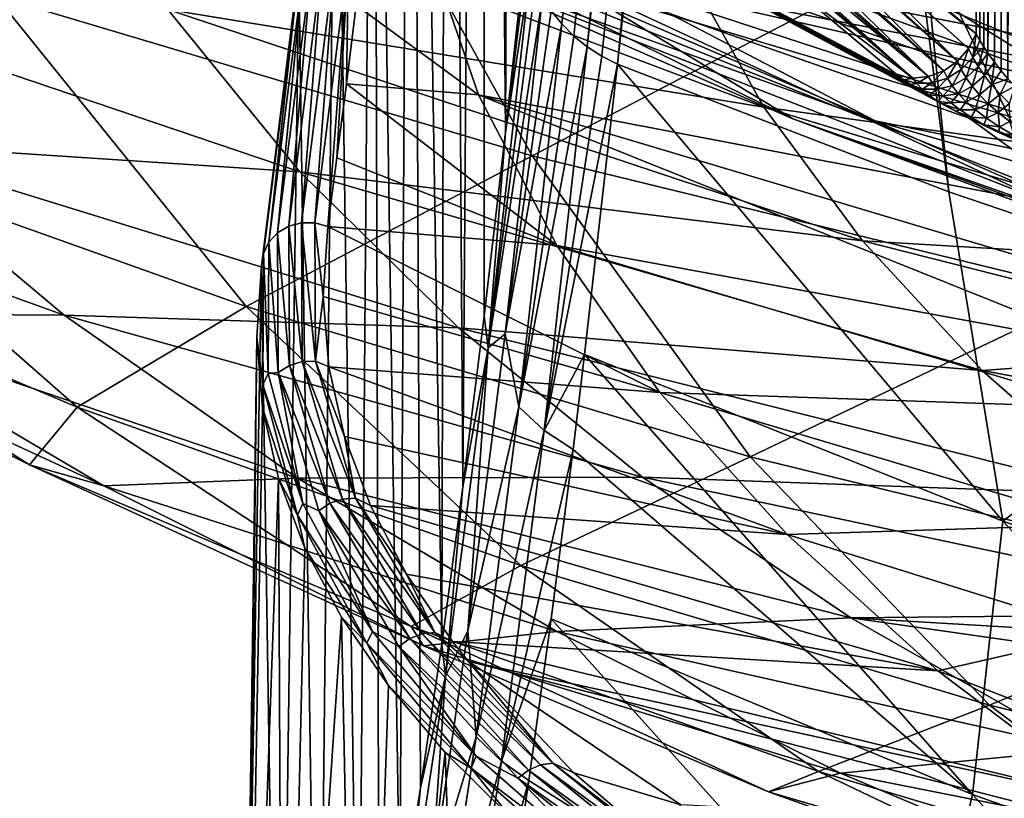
# Model space of a CAD drawing. Header units: metres. Extents: x -109 to 109, y -78 to 121.
# Tile 368 of 656: x -12.97 to -9.87, y -72.28 to -69.82. Entities that reach past the tile are written whole.
import ezdxf

# ---------------------------------------------------------------- set-up
doc = ezdxf.new("R2010")
doc.units = ezdxf.units.M
doc.layers.add('solid_508554_SW0001', color=7, linetype='CONTINUOUS')

msp = doc.modelspace()

# ---------------------------------------------------------------- linework, layer by layer
at = {"layer": 'solid_508554_SW0001'}
for points in [[(-11.399156, -60.387192, 49.268921), (-11.508673, -62.30616, 47.809898), (-11.439861, -70.172638, 53.958179)], [(-11.399156, -60.387192, 49.268921), (-11.439861, -70.172638, 53.958179), (-11.372429, -69.550896, 55.179344)], [(-11.508673, -62.30616, 47.809898), (-11.621746, -64.091843, 46.190693), (-11.574293, -71.293098, 51.455009)], [(-11.508673, -62.30616, 47.809898), (-11.574293, -71.293098, 51.455009), (-11.50718, -70.75367, 52.716183)], [(-11.508673, -62.30616, 47.809898), (-11.50718, -70.75367, 52.716183), (-11.439861, -70.172638, 53.958179)], [(-10.615357, -63.343048, 67.343857), (-11.295176, -69.789452, 55.301556), (-11.262315, -69.830894, 55.321709)], [(-10.55298, -63.411282, 67.377266), (-10.615357, -63.343048, 67.343857), (-11.262315, -69.830894, 55.321709)], [(-10.55298, -63.411282, 67.377266), (-11.262315, -69.830894, 55.321709), (-11.224466, -69.868912, 55.33976)], [(-10.55298, -63.411282, 67.377266), (-11.224466, -69.868912, 55.33976), (-11.182114, -69.903015, 55.355484)], [(-10.476974, -63.467796, 67.403572), (-10.55298, -63.411282, 67.377266), (-11.182114, -69.903015, 55.355484)], [(-10.476974, -63.467796, 67.403572), (-11.182114, -69.903015, 55.355484), (-11.135848, -69.932724, 55.368664)], [(-10.476974, -63.467796, 67.403572), (-11.135848, -69.932724, 55.368664), (-11.086201, -69.957512, 55.379543)], [(-10.476974, -63.467796, 67.403572), (-11.086201, -69.957512, 55.379543), (-10.630325, -65.749603, 63.265152)], [(-11.621746, -64.091843, 46.190693), (-11.737536, -65.730965, 44.423332), (-11.641107, -71.790047, 50.176361)], [(-11.621746, -64.091843, 46.190693), (-11.641107, -71.790047, 50.176361), (-11.574293, -71.293098, 51.455009)], [(-10.630325, -65.749603, 63.265152), (-10.039989, -70.360802, 55.611626), (-10.565891, -65.149826, 64.380577)], [(-10.565891, -65.149826, 64.380577), (-10.039989, -70.360802, 55.611626), (-8.974111, -70.72364, 55.820873)], [(-10.565891, -65.149826, 64.380577), (-8.974111, -70.72364, 55.820873), (-8.720049, -65.735748, 64.77636)], [(-9.853532, -70.003944, 22.23855), (-9.811075, -65.39006, 19.431564), (-9.873183, -65.414314, 19.390541)], [(-9.917167, -69.923126, 22.126379), (-9.873183, -65.414314, 19.390541), (-9.920848, -65.446037, 19.337154)], [(-9.917167, -69.923126, 22.126379), (-9.896482, -69.951874, 22.168486), (-9.873183, -65.414314, 19.390541)], [(-9.896482, -69.951874, 22.168486), (-9.875144, -69.978821, 22.205772), (-9.873183, -65.414314, 19.390541)], [(-9.875144, -69.978821, 22.205772), (-9.853532, -70.003944, 22.23855), (-9.873183, -65.414314, 19.390541)], [(-9.94252, -69.883102, 22.063568), (-9.920848, -65.446037, 19.337154), (-9.937366, -67.65419, 20.683214)], [(-9.94252, -69.883102, 22.063568), (-9.930227, -69.903358, 22.095932), (-9.920848, -65.446037, 19.337154)], [(-9.930227, -69.903358, 22.095932), (-9.917167, -69.923126, 22.126379), (-9.920848, -65.446037, 19.337154)], [(-11.737536, -65.730965, 44.423332), (-11.855172, -67.211189, 42.521111), (-11.773478, -72.653816, 47.57346)], [(-11.737536, -65.730965, 44.423332), (-11.773478, -72.653816, 47.57346), (-11.707531, -72.243813, 48.881943)], [(-11.737536, -65.730965, 44.423332), (-11.707531, -72.243813, 48.881943), (-11.641107, -71.790047, 50.176361)], [(-10.630325, -65.749603, 63.265152), (-11.086201, -69.957512, 55.379543), (-10.039989, -70.360802, 55.611626)], [(-11.855172, -67.211189, 42.521111), (-11.973774, -68.521469, 40.498257), (-11.903597, -73.340485, 44.921181)], [(-11.855172, -67.211189, 42.521111), (-11.903597, -73.340485, 44.921181), (-11.838861, -73.019524, 46.252628)], [(-11.855172, -67.211189, 42.521111), (-11.838861, -73.019524, 46.252628), (-11.773478, -72.653816, 47.57346)], [(-10.285734, -69.584213, 21.178131), (-9.953881, -69.862343, 22.029276), (-9.937366, -67.65419, 20.683214)], [(-9.937366, -67.65419, 20.683214), (-9.953881, -69.862343, 22.029276), (-9.94252, -69.883102, 22.063568)], [(-11.973774, -68.521469, 40.498257), (-12.092463, -69.652107, 38.369766), (-12.030787, -73.846863, 42.233547)], [(-11.973774, -68.521469, 40.498257), (-12.030787, -73.846863, 42.233547), (-11.903597, -73.340485, 44.921181)], [(-8.167993, -69.97139, 12.924731), (-10.104867, -69.593506, 13.579248), (-8.537952, -68.746323, 10.973067)], [(-9.97597, -70.128548, 22.411121), (-12.19121, -68.935501, 21.163647), (-11.302234, -69.664116, 23.215427)], [(-10.019176, -70.106133, 22.371181), (-12.19121, -68.935501, 21.163647), (-9.97597, -70.128548, 22.411121)], [(-10.201253, -69.993057, 22.086929), (-10.53553, -69.712898, 21.229565), (-12.19121, -68.935501, 21.163647)], [(-10.182254, -70.007271, 22.131485), (-10.201253, -69.993057, 22.086929), (-12.19121, -68.935501, 21.163647)], [(-10.161375, -70.021881, 22.174238), (-10.182254, -70.007271, 22.131485), (-12.19121, -68.935501, 21.163647)], [(-10.138521, -70.036942, 22.215328), (-10.161375, -70.021881, 22.174238), (-12.19121, -68.935501, 21.163647)], [(-10.101346, -70.059944, 22.272871), (-10.138521, -70.036942, 22.215328), (-12.19121, -68.935501, 21.163647)], [(-10.075316, -70.075165, 22.307711), (-10.101346, -70.059944, 22.272871), (-12.19121, -68.935501, 21.163647)], [(-10.061368, -70.083084, 22.324905), (-10.075316, -70.075165, 22.307711), (-12.19121, -68.935501, 21.163647)], [(-10.019176, -70.106133, 22.371181), (-10.061368, -70.083084, 22.324905), (-12.19121, -68.935501, 21.163647)], [(-9.55188, -69.98394, 39.354618), (-11.691251, -69.570343, 38.407619), (-11.77635, -69.080589, 39.256924)], [(-9.551786, -69.748177, 39.78582), (-9.55188, -69.98394, 39.354618), (-11.77635, -69.080589, 39.256924)], [(-11.355492, -70.24704, 16.32794), (-13.049479, -69.742348, 17.202105), (-11.972716, -69.136932, 14.370047)], [(-10.272897, -70.136253, 28.11647), (-11.601282, -69.659859, 26.240993), (-12.586027, -69.146126, 27.130804)], [(-11.144884, -69.681343, 28.904394), (-10.272897, -70.136253, 28.11647), (-12.586027, -69.146126, 27.130804)], [(-12.542516, -69.143684, 24.116848), (-11.601282, -69.659859, 26.240993), (-10.532949, -70.129982, 25.426714)], [(-11.302234, -69.664116, 23.215427), (-12.542516, -69.143684, 24.116848), (-10.532949, -70.129982, 25.426714)], [(-11.355492, -70.24704, 16.32794), (-11.972716, -69.136932, 14.370047), (-10.104867, -69.593506, 13.579248)], [(-9.641771, -70.023857, 30.674501), (-11.144884, -69.681343, 28.904394), (-11.936573, -69.191101, 29.753521)], [(-10.321363, -69.601181, 31.406597), (-9.641771, -70.023857, 30.674501), (-11.936573, -69.191101, 29.753521)], [(-12.836183, -69.257286, 36.018375), (-10.624238, -70.093132, 36.506657), (-10.866299, -69.659187, 37.258274)], [(-12.836183, -69.257286, 36.018375), (-12.505857, -69.785263, 35.103893), (-10.624238, -70.093132, 36.506657)], [(-10.634168, -69.324966, 20.32461), (-10.667327, -69.359589, 20.323633), (-10.013325, -69.948433, 22.026297)], [(-10.631191, -69.321022, 20.325018), (-10.634168, -69.324966, 20.32461), (-9.978351, -69.908745, 22.024672)], [(-10.634168, -69.324966, 20.32461), (-10.013325, -69.948433, 22.026297), (-9.978351, -69.908745, 22.024672)], [(-10.631191, -69.321022, 20.325018), (-9.953881, -69.862343, 22.029276), (-10.285734, -69.584213, 21.178131)], [(-10.631191, -69.321022, 20.325018), (-9.978351, -69.908745, 22.024672), (-9.953881, -69.862343, 22.029276)], [(-10.675356, -69.366058, 20.324135), (-10.711234, -69.388588, 20.328825), (-10.056264, -69.978386, 22.034071)], [(-10.667327, -69.359589, 20.323633), (-10.675356, -69.366058, 20.324135), (-10.013325, -69.948433, 22.026297)], [(-10.675356, -69.366058, 20.324135), (-10.056264, -69.978386, 22.034071), (-10.013325, -69.948433, 22.026297)], [(-10.153661, -70.001495, 22.065498), (-10.857495, -69.401985, 20.378113), (-10.53553, -69.712898, 21.229565)], [(-10.834038, -69.407906, 20.367104), (-10.857495, -69.401985, 20.378113), (-10.153661, -70.001495, 22.065498)], [(-10.725278, -69.395012, 20.331581), (-10.759845, -69.405975, 20.340231), (-10.10416, -69.99649, 22.047451)], [(-10.711234, -69.388588, 20.328825), (-10.725278, -69.395012, 20.331581), (-10.056264, -69.978386, 22.034071)], [(-10.725278, -69.395012, 20.331581), (-10.10416, -69.99649, 22.047451), (-10.056264, -69.978386, 22.034071)], [(-10.809761, -69.410545, 20.357052), (-10.834038, -69.407906, 20.367104), (-10.153661, -70.001495, 22.065498)], [(-10.779708, -69.409363, 20.346321), (-10.809761, -69.410545, 20.357052), (-10.10416, -69.99649, 22.047451)], [(-10.809761, -69.410545, 20.357052), (-10.153661, -70.001495, 22.065498), (-10.10416, -69.99649, 22.047451)], [(-10.759845, -69.405975, 20.340231), (-10.779708, -69.409363, 20.346321), (-10.10416, -69.99649, 22.047451)], [(-11.369352, -69.600693, 55.205585), (-11.372429, -69.550896, 55.179344), (-11.439861, -70.172638, 53.958179)], [(-8.507771, -69.914513, 32.869072), (-10.321363, -69.601181, 31.406597), (-9.035425, -69.533455, 33.532814)], [(-11.691251, -69.570343, 38.407619), (-11.524675, -70.05484, 37.567429), (-11.91147, -69.771614, 37.7868)], [(-9.552286, -70.431564, 38.483356), (-11.524675, -70.05484, 37.567429), (-11.691251, -69.570343, 38.407619)], [(-9.552046, -70.211823, 38.920246), (-9.552286, -70.431564, 38.483356), (-11.691251, -69.570343, 38.407619)], [(-9.55188, -69.98394, 39.354618), (-9.552046, -70.211823, 38.920246), (-11.691251, -69.570343, 38.407619)], [(-11.97701, -69.614487, 38.103947), (-12.041469, -70.459206, 36.092449), (-12.083572, -70.459023, 36.094566)], [(-11.97701, -69.614487, 38.103947), (-12.083572, -70.459023, 36.094566), (-12.017244, -69.624908, 38.111)], [(-11.93491, -69.6147, 38.101765), (-12.041469, -70.459206, 36.092449), (-11.97701, -69.614487, 38.103947)], [(-11.93491, -69.6147, 38.101765), (-12.000908, -70.470352, 36.094521), (-12.041469, -70.459206, 36.092449)], [(-11.93491, -69.6147, 38.101765), (-11.971659, -70.253487, 36.654667), (-12.000908, -70.470352, 36.094521)], [(-11.93491, -69.6147, 38.101765), (-11.941802, -70.020409, 37.219696), (-11.971659, -70.253487, 36.654667)], [(-11.93491, -69.6147, 38.101765), (-11.91147, -69.771614, 37.7868), (-11.941802, -70.020409, 37.219696)], [(-11.369352, -69.600693, 55.205585), (-11.439861, -70.172638, 53.958179), (-11.359967, -69.650017, 55.23122)], [(-9.583935, -70.680077, 15.577909), (-11.355492, -70.24704, 16.32794), (-10.104867, -69.593506, 13.579248)], [(-8.466314, -70.051102, 32.414684), (-9.641771, -70.023857, 30.674501), (-10.321363, -69.601181, 31.406597)], [(-8.466314, -70.051102, 32.414684), (-10.321363, -69.601181, 31.406597), (-8.507771, -69.914513, 32.869072)], [(-9.583935, -70.680077, 15.577909), (-10.104867, -69.593506, 13.579248), (-8.167993, -69.97139, 12.924731)], [(-14.037411, -69.637001, 33.095013), (-12.088828, -70.297668, 34.216381), (-12.505857, -69.785263, 35.103893)], [(-14.037411, -69.637001, 33.095013), (-13.480993, -70.206085, 32.109325), (-12.088828, -70.297668, 34.216381)], [(-12.092463, -69.652107, 38.369766), (-12.210323, -70.594444, 36.152107), (-12.154388, -74.171059, 39.524956)], [(-12.204152, -70.555809, 36.137096), (-12.210323, -70.594444, 36.152107), (-12.092463, -69.652107, 38.369766)], [(-12.097181, -69.708031, 38.154179), (-12.204152, -70.555809, 36.137096), (-12.092463, -69.652107, 38.369766)], [(-12.052434, -69.645149, 38.122368), (-12.123855, -70.469833, 36.100708), (-12.159134, -70.490784, 36.11039)], [(-12.052434, -69.645149, 38.122368), (-12.159134, -70.490784, 36.11039), (-12.079801, -69.673607, 38.13715)], [(-12.092463, -69.652107, 38.369766), (-12.154388, -74.171059, 39.524956), (-12.030787, -73.846863, 42.233547)], [(-12.017244, -69.624908, 38.111), (-12.083572, -70.459023, 36.094566), (-12.123855, -70.469833, 36.100708)], [(-12.017244, -69.624908, 38.111), (-12.123855, -70.469833, 36.100708), (-12.052434, -69.645149, 38.122368)], [(-11.359967, -69.650017, 55.23122), (-11.439861, -70.172638, 53.958179), (-11.494773, -70.85347, 52.767162)], [(-11.344316, -69.698425, 55.25602), (-11.359967, -69.650017, 55.23122), (-11.494773, -70.85347, 52.767162)], [(-12.079801, -69.673607, 38.13715), (-12.159134, -70.490784, 36.11039), (-12.186624, -70.520218, 36.122849)], [(-12.079801, -69.673607, 38.13715), (-12.186624, -70.520218, 36.122849), (-12.097181, -69.708031, 38.154179)], [(-9.326892, -70.552544, 27.395426), (-10.532949, -70.129982, 25.426714), (-11.601282, -69.659859, 26.240993)], [(-10.272897, -70.136253, 28.11647), (-9.326892, -70.552544, 27.395426), (-11.601282, -69.659859, 26.240993)], [(-11.302234, -69.664116, 23.215427), (-10.532949, -70.129982, 25.426714), (-9.388727, -70.553116, 24.693829)], [(-9.97597, -70.128548, 22.411121), (-11.302234, -69.664116, 23.215427), (-9.388727, -70.553116, 24.693829)], [(-8.893146, -70.416298, 29.994781), (-10.272897, -70.136253, 28.11647), (-11.144884, -69.681343, 28.904394)], [(-9.641771, -70.023857, 30.674501), (-8.893146, -70.416298, 29.994781), (-11.144884, -69.681343, 28.904394)], [(-8.973288, -70.319901, 37.439556), (-10.866299, -69.659187, 37.258274), (-10.624238, -70.093132, 36.506657)], [(-8.973272, -70.030205, 38.057774), (-8.973287, -69.724762, 38.67033), (-10.866299, -69.659187, 37.258274)], [(-8.973288, -70.319901, 37.439556), (-8.973272, -70.030205, 38.057774), (-10.866299, -69.659187, 37.258274)], [(-12.097181, -69.708031, 38.154179), (-12.186624, -70.520218, 36.122849), (-12.204152, -70.555809, 36.137096)], [(-11.344316, -69.698425, 55.25602), (-11.494773, -70.85347, 52.767162), (-11.322627, -69.745102, 55.279568)], [(-10.153661, -70.001495, 22.065498), (-10.53553, -69.712898, 21.229565), (-10.201253, -69.993057, 22.086929)], [(-12.258504, -70.723343, 19.166451), (-13.766074, -70.18515, 20.098627), (-13.049479, -69.742348, 17.202105)], [(-12.258504, -70.723343, 19.166451), (-13.049479, -69.742348, 17.202105), (-11.355492, -70.24704, 16.32794)], [(-11.494773, -70.85347, 52.767162), (-11.440921, -70.809845, 53.12233), (-11.322627, -69.745102, 55.279568)], [(-11.295176, -69.789452, 55.301556), (-11.322627, -69.745102, 55.279568), (-11.440921, -70.809845, 53.12233)], [(-11.524675, -70.05484, 37.567429), (-11.941802, -70.020409, 37.219696), (-11.91147, -69.771614, 37.7868)], [(-12.505857, -69.785263, 35.103893), (-10.312979, -70.515907, 35.774387), (-10.624238, -70.093132, 36.506657)], [(-12.505857, -69.785263, 35.103893), (-12.088828, -70.297668, 34.216381), (-10.312979, -70.515907, 35.774387)], [(-11.295176, -69.789452, 55.301556), (-11.440921, -70.809845, 53.12233), (-11.262315, -69.830894, 55.321709)], [(-11.440921, -70.809845, 53.12233), (-11.39778, -71.040237, 52.845589), (-11.262315, -69.830894, 55.321709)], [(-11.224466, -69.868912, 55.33976), (-11.262315, -69.830894, 55.321709), (-11.39778, -71.040237, 52.845589)], [(-11.224466, -69.868912, 55.33976), (-11.39778, -71.040237, 52.845589), (-11.182114, -69.903015, 55.355484)], [(-9.964709, -69.93644, 22.074768), (-9.953881, -69.862343, 22.029276), (-9.978351, -69.908745, 22.024672)], [(-9.964709, -69.93644, 22.074768), (-9.94252, -69.883102, 22.063568), (-9.953881, -69.862343, 22.029276)], [(-9.964709, -69.93644, 22.074768), (-9.930227, -69.903358, 22.095932), (-9.94252, -69.883102, 22.063568)], [(-11.39778, -71.040237, 52.845589), (-11.317838, -71.11467, 52.874626), (-11.182114, -69.903015, 55.355484)], [(-11.135848, -69.932724, 55.368664), (-11.182114, -69.903015, 55.355484), (-11.317838, -71.11467, 52.874626)], [(-11.135848, -69.932724, 55.368664), (-11.317838, -71.11467, 52.874626), (-11.086201, -69.957512, 55.379543)], [(-9.978351, -69.908745, 22.024672), (-10.013325, -69.948433, 22.026297), (-10.001387, -69.974281, 22.079647)], [(-9.964709, -69.93644, 22.074768), (-9.978351, -69.908745, 22.024672), (-10.001387, -69.974281, 22.079647)], [(-9.947987, -69.964714, 22.12376), (-9.930227, -69.903358, 22.095932), (-9.964709, -69.93644, 22.074768)], [(-9.947987, -69.964714, 22.12376), (-9.917167, -69.923126, 22.126379), (-9.930227, -69.903358, 22.095932)], [(-9.928124, -69.993469, 22.171333), (-9.917167, -69.923126, 22.126379), (-9.947987, -69.964714, 22.12376)], [(-9.928124, -69.993469, 22.171333), (-9.896482, -69.951874, 22.168486), (-9.917167, -69.923126, 22.126379)], [(-11.317838, -71.11467, 52.874626), (-11.190199, -70.874756, 53.538528), (-11.086201, -69.957512, 55.379543)], [(-11.190199, -70.874756, 53.538528), (-9.869951, -71.400818, 53.808674), (-11.086201, -69.957512, 55.379543)], [(-9.869951, -71.400818, 53.808674), (-10.039989, -70.360802, 55.611626), (-11.086201, -69.957512, 55.379543)], [(-10.013325, -69.948433, 22.026297), (-10.056264, -69.978386, 22.034071), (-10.04495, -70.001984, 22.091307)], [(-10.001387, -69.974281, 22.079647), (-10.013325, -69.948433, 22.026297), (-10.04495, -70.001984, 22.091307)], [(-9.964709, -69.93644, 22.074768), (-10.001387, -69.974281, 22.079647), (-9.985853, -70.000702, 22.132254)], [(-9.947987, -69.964714, 22.12376), (-9.964709, -69.93644, 22.074768), (-9.985853, -70.000702, 22.132254)], [(-9.905028, -70.022614, 22.217125), (-9.896482, -69.951874, 22.168486), (-9.928124, -69.993469, 22.171333)], [(-9.905028, -70.022614, 22.217125), (-9.875144, -69.978821, 22.205772), (-9.896482, -69.951874, 22.168486)], [(-10.153661, -70.001495, 22.065498), (-10.201253, -69.993057, 22.086929), (-10.182254, -70.007271, 22.131485)], [(-10.056264, -69.978386, 22.034071), (-10.10416, -69.99649, 22.047451), (-10.093142, -70.016396, 22.105448)], [(-10.04495, -70.001984, 22.091307), (-10.056264, -69.978386, 22.034071), (-10.093142, -70.016396, 22.105448)], [(-10.001387, -69.974281, 22.079647), (-10.04495, -70.001984, 22.091307), (-10.029466, -70.026199, 22.148033)], [(-9.985853, -70.000702, 22.132254), (-10.001387, -69.974281, 22.079647), (-10.029466, -70.026199, 22.148033)], [(-9.947987, -69.964714, 22.12376), (-9.985853, -70.000702, 22.132254), (-9.966595, -70.027626, 22.183765)], [(-9.928124, -69.993469, 22.171333), (-9.947987, -69.964714, 22.12376), (-9.966595, -70.027626, 22.183765)], [(-9.928124, -69.993469, 22.171333), (-9.966595, -70.027626, 22.183765), (-9.943433, -70.054993, 22.233782)], [(-9.905028, -70.022614, 22.217125), (-9.928124, -69.993469, 22.171333), (-9.943433, -70.054993, 22.233782)], [(-9.905028, -70.022614, 22.217125), (-9.853532, -70.003944, 22.23855), (-9.875144, -69.978821, 22.205772)], [(-11.277786, -70.530716, 36.742199), (-11.971659, -70.253487, 36.654667), (-11.941802, -70.020409, 37.219696)], [(-11.524675, -70.05484, 37.567429), (-11.277786, -70.530716, 36.742199), (-11.941802, -70.020409, 37.219696)], [(-10.14131, -70.018806, 22.126921), (-10.153661, -70.001495, 22.065498), (-10.182254, -70.007271, 22.131485)], [(-10.14131, -70.018806, 22.126921), (-10.182254, -70.007271, 22.131485), (-10.161375, -70.021881, 22.174238)], [(-10.124325, -70.036819, 22.187967), (-10.14131, -70.018806, 22.126921), (-10.161375, -70.021881, 22.174238)], [(-10.124325, -70.036819, 22.187967), (-10.161375, -70.021881, 22.174238), (-10.138521, -70.036942, 22.215328)], [(-10.10416, -69.99649, 22.047451), (-10.153661, -70.001495, 22.065498), (-10.14131, -70.018806, 22.126921)], [(-10.093142, -70.016396, 22.105448), (-10.10416, -69.99649, 22.047451), (-10.14131, -70.018806, 22.126921)], [(-10.093142, -70.016396, 22.105448), (-10.14131, -70.018806, 22.126921), (-10.124325, -70.036819, 22.187967)], [(-10.077896, -70.036911, 22.163099), (-10.093142, -70.016396, 22.105448), (-10.124325, -70.036819, 22.187967)], [(-10.04495, -70.001984, 22.091307), (-10.093142, -70.016396, 22.105448), (-10.077896, -70.036911, 22.163099)], [(-10.029466, -70.026199, 22.148033), (-10.04495, -70.001984, 22.091307), (-10.077896, -70.036911, 22.163099)], [(-10.029466, -70.026199, 22.148033), (-10.077896, -70.036911, 22.163099), (-10.058233, -70.058037, 22.220055)], [(-10.009624, -70.050987, 22.203867), (-10.029466, -70.026199, 22.148033), (-10.058233, -70.058037, 22.220055)], [(-9.985853, -70.000702, 22.132254), (-10.029466, -70.026199, 22.148033), (-10.009624, -70.050987, 22.203867)], [(-9.966595, -70.027626, 22.183765), (-9.985853, -70.000702, 22.132254), (-10.009624, -70.050987, 22.203867)], [(-9.905028, -70.022614, 22.217125), (-9.943433, -70.054993, 22.233782), (-9.916139, -70.082748, 22.281799)], [(-9.87857, -70.052025, 22.260687), (-9.905028, -70.022614, 22.217125), (-9.916139, -70.082748, 22.281799)], [(-9.87857, -70.052025, 22.260687), (-9.853532, -70.003944, 22.23855), (-9.905028, -70.022614, 22.217125)], [(-9.87857, -70.052025, 22.260687), (-9.831698, -70.027473, 22.267418), (-9.853532, -70.003944, 22.23855)], [(-9.552985, -70.846687, 37.602524), (-11.277786, -70.530716, 36.742199), (-11.524675, -70.05484, 37.567429)], [(-9.5526, -70.643143, 38.044147), (-9.552985, -70.846687, 37.602524), (-11.524675, -70.05484, 37.567429)], [(-9.552286, -70.431564, 38.483356), (-9.5526, -70.643143, 38.044147), (-11.524675, -70.05484, 37.567429)], [(-10.102501, -70.05555, 22.24827), (-10.124325, -70.036819, 22.187967), (-10.138521, -70.036942, 22.215328)], [(-10.102501, -70.05555, 22.24827), (-10.138521, -70.036942, 22.215328), (-10.101346, -70.059944, 22.272871)], [(-10.077896, -70.036911, 22.163099), (-10.124325, -70.036819, 22.187967), (-10.102501, -70.05555, 22.24827)], [(-10.058233, -70.058037, 22.220055), (-10.077896, -70.036911, 22.163099), (-10.102501, -70.05555, 22.24827)], [(-10.102501, -70.05555, 22.24827), (-10.101346, -70.059944, 22.272871), (-10.075316, -70.075165, 22.307711)], [(-10.058233, -70.058037, 22.220055), (-10.102501, -70.05555, 22.24827), (-10.075316, -70.075165, 22.307711)], [(-10.009624, -70.050987, 22.203867), (-10.058233, -70.058037, 22.220055), (-10.033907, -70.079773, 22.275913)], [(-9.985174, -70.076324, 22.258358), (-10.009624, -70.050987, 22.203867), (-10.033907, -70.079773, 22.275913)], [(-9.966595, -70.027626, 22.183765), (-10.009624, -70.050987, 22.203867), (-9.985174, -70.076324, 22.258358)], [(-9.943433, -70.054993, 22.233782), (-9.966595, -70.027626, 22.183765), (-9.985174, -70.076324, 22.258358)], [(-9.943433, -70.054993, 22.233782), (-9.985174, -70.076324, 22.258358), (-9.9558, -70.102196, 22.310949)], [(-9.916139, -70.082748, 22.281799), (-9.943433, -70.054993, 22.233782), (-9.9558, -70.102196, 22.310949)], [(-9.87857, -70.052025, 22.260687), (-9.916139, -70.082748, 22.281799), (-9.884427, -70.110817, 22.327173)], [(-9.848587, -70.081581, 22.301451), (-9.87857, -70.052025, 22.260687), (-9.884427, -70.110817, 22.327173)], [(-9.848587, -70.081581, 22.301451), (-9.831698, -70.027473, 22.267418), (-9.87857, -70.052025, 22.260687)], [(-10.033907, -70.079773, 22.275913), (-10.058233, -70.058037, 22.220055), (-10.075316, -70.075165, 22.307711)], [(-10.033907, -70.079773, 22.275913), (-10.075316, -70.075165, 22.307711), (-10.061368, -70.083084, 22.324905)], [(-10.004611, -70.10215, 22.330183), (-10.033907, -70.079773, 22.275913), (-10.061368, -70.083084, 22.324905)], [(-10.004611, -70.10215, 22.330183), (-10.061368, -70.083084, 22.324905), (-10.019176, -70.106133, 22.371181)], [(-9.985174, -70.076324, 22.258358), (-10.033907, -70.079773, 22.275913), (-10.004611, -70.10215, 22.330183)], [(-9.9558, -70.102196, 22.310949), (-9.985174, -70.076324, 22.258358), (-10.004611, -70.10215, 22.330183)], [(-9.916139, -70.082748, 22.281799), (-9.9558, -70.102196, 22.310949), (-9.921109, -70.128609, 22.360922)], [(-9.884427, -70.110817, 22.327173), (-9.916139, -70.082748, 22.281799), (-9.921109, -70.128609, 22.360922)], [(-9.848587, -70.081581, 22.301451), (-9.884427, -70.110817, 22.327173), (-9.847968, -70.139107, 22.369043)], [(-8.973276, -70.594543, 36.814381), (-10.624238, -70.093132, 36.506657), (-10.312979, -70.515907, 35.774387)], [(-8.973276, -70.594543, 36.814381), (-8.973288, -70.319901, 37.439556), (-10.624238, -70.093132, 36.506657)], [(-9.969963, -70.125206, 22.382244), (-10.004611, -70.10215, 22.330183), (-10.019176, -70.106133, 22.371181)], [(-9.969963, -70.125206, 22.382244), (-10.019176, -70.106133, 22.371181), (-9.97597, -70.128548, 22.411121)], [(-9.9558, -70.102196, 22.310949), (-10.004611, -70.10215, 22.330183), (-9.969963, -70.125206, 22.382244)], [(-9.921109, -70.128609, 22.360922), (-9.9558, -70.102196, 22.310949), (-9.969963, -70.125206, 22.382244)], [(-9.884427, -70.110817, 22.327173), (-9.921109, -70.128609, 22.360922), (-9.880645, -70.155548, 22.407295)], [(-9.847968, -70.139107, 22.369043), (-9.884427, -70.110817, 22.327173), (-9.880645, -70.155548, 22.407295)], [(-8.313686, -70.927223, 26.74646), (-9.388727, -70.553116, 24.693829), (-10.532949, -70.129982, 25.426714)], [(-9.326892, -70.552544, 27.395426), (-8.313686, -70.927223, 26.74646), (-10.532949, -70.129982, 25.426714)], [(-8.080848, -70.775681, 29.372305), (-9.326892, -70.552544, 27.395426), (-10.272897, -70.136253, 28.11647)], [(-8.893146, -70.416298, 29.994781), (-8.080848, -70.775681, 29.372305), (-10.272897, -70.136253, 28.11647)], [(-9.929516, -70.149002, 22.431271), (-9.969963, -70.125206, 22.382244), (-9.97597, -70.128548, 22.411121)], [(-9.97597, -70.128548, 22.411121), (-9.388727, -70.553116, 24.693829), (-8.176859, -70.926201, 24.047621)], [(-9.933019, -70.149826, 22.444416), (-9.97597, -70.128548, 22.411121), (-8.176859, -70.926201, 24.047621)], [(-9.929516, -70.149002, 22.431271), (-9.97597, -70.128548, 22.411121), (-9.933019, -70.149826, 22.444416)], [(-9.921109, -70.128609, 22.360922), (-9.969963, -70.125206, 22.382244), (-9.929516, -70.149002, 22.431271)], [(-9.929516, -70.149002, 22.431271), (-9.933019, -70.149826, 22.444416), (-9.89018, -70.170166, 22.471922)], [(-9.89018, -70.170166, 22.471922), (-9.933019, -70.149826, 22.444416), (-8.176859, -70.926201, 24.047621)], [(-9.880645, -70.155548, 22.407295), (-9.921109, -70.128609, 22.360922), (-9.929516, -70.149002, 22.431271)], [(-9.929516, -70.149002, 22.431271), (-9.89018, -70.170166, 22.471922), (-9.882571, -70.173691, 22.476242)], [(-9.880645, -70.155548, 22.407295), (-9.929516, -70.149002, 22.431271), (-9.882571, -70.173691, 22.476242)], [(-9.847968, -70.139107, 22.369043), (-9.880645, -70.155548, 22.407295), (-9.833926, -70.182983, 22.448713)], [(-14.460345, -70.16433, 29.60046), (-12.832487, -70.750252, 31.166803), (-13.480993, -70.206085, 32.109325)], [(-13.630795, -70.745262, 28.594261), (-12.832487, -70.750252, 31.166803), (-14.460345, -70.16433, 29.60046)], [(-11.494773, -70.85347, 52.767162), (-11.439861, -70.172638, 53.958179), (-11.50718, -70.75367, 52.716183)], [(-9.882571, -70.173691, 22.476242), (-9.89018, -70.170166, 22.471922), (-8.176859, -70.926201, 24.047621)], [(-9.833926, -70.182983, 22.448713), (-9.880645, -70.155548, 22.407295), (-9.882571, -70.173691, 22.476242)], [(-9.847541, -70.189606, 22.494074), (-9.882571, -70.173691, 22.476242), (-8.176859, -70.926201, 24.047621)], [(-9.833926, -70.182983, 22.448713), (-9.882571, -70.173691, 22.476242), (-9.847541, -70.189606, 22.494074)], [(-12.791667, -71.041557, 22.038666), (-14.105146, -70.485329, 23.002085), (-13.766074, -70.18515, 20.098627)], [(-12.791667, -71.041557, 22.038666), (-13.766074, -70.18515, 20.098627), (-12.258504, -70.723343, 19.166451)], [(-13.480993, -70.206085, 32.109325), (-11.58799, -70.790955, 33.361992), (-12.088828, -70.297668, 34.216381)], [(-13.480993, -70.206085, 32.109325), (-12.832487, -70.750252, 31.166803), (-11.58799, -70.790955, 33.361992)], [(-10.667195, -71.197449, 18.345274), (-12.258504, -70.723343, 19.166451), (-11.355492, -70.24704, 16.32794)], [(-11.277786, -70.530716, 36.742199), (-12.000908, -70.470352, 36.094521), (-11.971659, -70.253487, 36.654667)], [(-10.667195, -71.197449, 18.345274), (-11.355492, -70.24704, 16.32794), (-9.583935, -70.680077, 15.577909)], [(-12.088828, -70.297668, 34.216381), (-9.93455, -70.924759, 35.066246), (-10.312979, -70.515907, 35.774387)], [(-12.088828, -70.297668, 34.216381), (-11.58799, -70.790955, 33.361992), (-9.93455, -70.924759, 35.066246)], [(-9.869951, -71.400818, 53.808674), (-8.974111, -70.72364, 55.820873), (-10.039989, -70.360802, 55.611626)], [(-12.083572, -70.459023, 36.094566), (-12.081644, -70.897026, 34.923351), (-12.123855, -70.469833, 36.100708)], [(-12.039547, -70.895729, 34.925194), (-12.081644, -70.897026, 34.923351), (-12.083572, -70.459023, 36.094566)], [(-12.041469, -70.459206, 36.092449), (-12.039547, -70.895729, 34.925194), (-12.083572, -70.459023, 36.094566)], [(-12.041469, -70.459206, 36.092449), (-12.000908, -70.470352, 36.094521), (-12.015487, -70.692055, 35.502335)], [(-12.041469, -70.459206, 36.092449), (-12.015487, -70.692055, 35.502335), (-12.039547, -70.895729, 34.925194)], [(-12.942405, -71.222916, 24.886404), (-14.105146, -70.485329, 23.002085), (-12.791667, -71.041557, 22.038666)], [(-12.942405, -71.222916, 24.886404), (-14.059198, -70.664513, 25.853577), (-14.105146, -70.485329, 23.002085)], [(-12.159134, -70.490784, 36.11039), (-12.157196, -70.93145, 34.93203), (-12.186624, -70.520218, 36.122849)], [(-12.123855, -70.469833, 36.100708), (-12.121922, -70.909248, 34.92569), (-12.159134, -70.490784, 36.11039)], [(-12.121922, -70.909248, 34.92569), (-12.157196, -70.93145, 34.93203), (-12.159134, -70.490784, 36.11039)], [(-12.081644, -70.897026, 34.923351), (-12.121922, -70.909248, 34.92569), (-12.123855, -70.469833, 36.100708)], [(-10.952303, -70.994644, 35.937683), (-12.015487, -70.692055, 35.502335), (-12.000908, -70.470352, 36.094521)], [(-11.277786, -70.530716, 36.742199), (-10.952303, -70.994644, 35.937683), (-12.000908, -70.470352, 36.094521)], [(-12.186624, -70.520218, 36.122849), (-12.188506, -70.934326, 35.015636), (-12.204152, -70.555809, 36.137096)], [(-12.157196, -70.93145, 34.93203), (-12.188506, -70.934326, 35.015636), (-12.186624, -70.520218, 36.122849)], [(-8.973274, -70.855438, 36.178894), (-10.312979, -70.515907, 35.774387), (-9.93455, -70.924759, 35.066246)], [(-8.973274, -70.855438, 36.178894), (-8.973276, -70.594543, 36.814381), (-10.312979, -70.515907, 35.774387)], [(-9.553444, -71.042381, 37.158184), (-10.952303, -70.994644, 35.937683), (-11.277786, -70.530716, 36.742199)], [(-9.552985, -70.846687, 37.602524), (-9.553444, -71.042381, 37.158184), (-11.277786, -70.530716, 36.742199)], [(-12.204152, -70.555809, 36.137096), (-12.206039, -70.970512, 35.028294), (-12.210323, -70.594444, 36.152107)], [(-12.188506, -70.934326, 35.015636), (-12.206039, -70.970512, 35.028294), (-12.204152, -70.555809, 36.137096)], [(-12.210323, -70.594444, 36.152107), (-12.242404, -72.472816, 36.483746), (-12.154388, -74.171059, 39.524956)], [(-12.225155, -70.818863, 35.548565), (-12.242404, -72.472816, 36.483746), (-12.210323, -70.594444, 36.152107)], [(-12.206039, -70.970512, 35.028294), (-12.225155, -70.818863, 35.548565), (-12.210323, -70.594444, 36.152107)], [(-12.708132, -71.289955, 27.650826), (-14.059198, -70.664513, 25.853577), (-12.942405, -71.222916, 24.886404)], [(-12.708132, -71.289955, 27.650826), (-13.630795, -70.745262, 28.594261), (-14.059198, -70.664513, 25.853577)], [(-12.039547, -70.895729, 34.925194), (-12.015487, -70.692055, 35.502335), (-11.997816, -70.91333, 34.909962)], [(-10.952303, -70.994644, 35.937683), (-11.997816, -70.91333, 34.909962), (-12.015487, -70.692055, 35.502335)], [(-9.003019, -71.604233, 17.640705), (-10.667195, -71.197449, 18.345274), (-9.583935, -70.680077, 15.577909)], [(-11.390807, -71.541656, 21.172472), (-12.791667, -71.041557, 22.038666), (-12.258504, -70.723343, 19.166451)], [(-11.390807, -71.541656, 21.172472), (-12.258504, -70.723343, 19.166451), (-10.667195, -71.197449, 18.345274)], [(-9.869951, -71.400818, 53.808674), (-8.518591, -71.860191, 54.044746), (-8.974111, -70.72364, 55.820873)], [(-13.630795, -70.745262, 28.594261), (-12.096322, -71.265785, 30.273876), (-12.832487, -70.750252, 31.166803)], [(-12.708132, -71.289955, 27.650826), (-12.096322, -71.265785, 30.273876), (-13.630795, -70.745262, 28.594261)], [(-12.832487, -70.750252, 31.166803), (-11.006815, -71.261696, 32.546646), (-11.58799, -70.790955, 33.361992)], [(-12.832487, -70.750252, 31.166803), (-12.096322, -71.265785, 30.273876), (-11.006815, -71.261696, 32.546646)], [(-11.494773, -70.85347, 52.767162), (-11.50718, -70.75367, 52.716183), (-11.574293, -71.293098, 51.455009)], [(-11.58799, -70.790955, 33.361992), (-9.491417, -71.317017, 34.386833), (-9.93455, -70.924759, 35.066246)], [(-11.58799, -70.790955, 33.361992), (-11.006815, -71.261696, 32.546646), (-9.491417, -71.317017, 34.386833)], [(-12.225155, -70.818863, 35.548565), (-12.273741, -74.312752, 36.810631), (-12.242404, -72.472816, 36.483746)], [(-12.225155, -70.818863, 35.548565), (-12.266859, -74.360329, 35.587925), (-12.273741, -74.312752, 36.810631)], [(-12.225155, -70.818863, 35.548565), (-12.207095, -71.042679, 34.945393), (-12.266859, -74.360329, 35.587925)], [(-12.206039, -70.970512, 35.028294), (-12.207095, -71.042679, 34.945393), (-12.225155, -70.818863, 35.548565)], [(-11.440921, -70.809845, 53.12233), (-11.5586, -71.747353, 50.906124), (-11.39778, -71.040237, 52.845589)], [(-11.494773, -70.85347, 52.767162), (-11.5586, -71.747353, 50.906124), (-11.440921, -70.809845, 53.12233)], [(-11.494773, -70.85347, 52.767162), (-11.574293, -71.293098, 51.455009), (-11.628693, -71.890388, 50.227825)], [(-11.494773, -70.85347, 52.767162), (-11.628693, -71.890388, 50.227825), (-11.5586, -71.747353, 50.906124)], [(-8.973273, -71.104263, 35.527569), (-8.973274, -70.855438, 36.178894), (-9.93455, -70.924759, 35.066246)], [(-12.081644, -70.897026, 34.923351), (-11.954491, -71.331116, 33.757832), (-12.121922, -70.909248, 34.92569)], [(-12.039547, -70.895729, 34.925194), (-11.912824, -71.328354, 33.763618), (-12.081644, -70.897026, 34.923351)], [(-11.912824, -71.328354, 33.763618), (-11.954491, -71.331116, 33.757832), (-12.081644, -70.897026, 34.923351)], [(-12.039547, -70.895729, 34.925194), (-11.997816, -70.91333, 34.909962), (-11.947894, -71.133514, 34.319302)], [(-12.039547, -70.895729, 34.925194), (-11.947894, -71.133514, 34.319302), (-11.912824, -71.328354, 33.763618)], [(-11.317838, -71.11467, 52.874626), (-11.226579, -71.174461, 52.882851), (-11.190199, -70.874756, 53.538528)], [(-9.965858, -72.264046, 51.881844), (-11.190199, -70.874756, 53.538528), (-11.226579, -71.174461, 52.882851)], [(-9.965858, -72.264046, 51.881844), (-9.869951, -71.400818, 53.808674), (-11.190199, -70.874756, 53.538528)], [(-12.121922, -70.909248, 34.92569), (-11.994355, -71.344749, 33.756382), (-12.157196, -70.93145, 34.93203)], [(-11.954491, -71.331116, 33.757832), (-11.994355, -71.344749, 33.756382), (-12.121922, -70.909248, 34.92569)], [(-10.550493, -71.443398, 35.159489), (-11.947894, -71.133514, 34.319302), (-11.997816, -70.91333, 34.909962)], [(-10.952303, -70.994644, 35.937683), (-10.550493, -71.443398, 35.159489), (-11.997816, -70.91333, 34.909962)], [(-8.973273, -71.104263, 35.527569), (-9.93455, -70.924759, 35.066246), (-9.491417, -71.317017, 34.386833)], [(-12.188506, -70.934326, 35.015636), (-12.079381, -71.345222, 33.912785), (-12.206039, -70.970512, 35.028294)], [(-12.157196, -70.93145, 34.93203), (-12.079381, -71.345222, 33.912785), (-12.188506, -70.934326, 35.015636)], [(-12.157196, -70.93145, 34.93203), (-12.029268, -71.368187, 33.75938), (-12.079381, -71.345222, 33.912785)], [(-11.994355, -71.344749, 33.756382), (-12.029268, -71.368187, 33.75938), (-12.157196, -70.93145, 34.93203)], [(-12.206039, -70.970512, 35.028294), (-12.096761, -71.381996, 33.923855), (-12.207095, -71.042679, 34.945393)], [(-12.079381, -71.345222, 33.912785), (-12.096761, -71.381996, 33.923855), (-12.206039, -70.970512, 35.028294)], [(-9.554581, -71.41172, 36.257969), (-10.550493, -71.443398, 35.159489), (-10.952303, -70.994644, 35.937683)], [(-9.553444, -71.042381, 37.158184), (-9.554581, -71.41172, 36.257969), (-10.952303, -70.994644, 35.937683)], [(-11.7372, -71.733292, 24.002403), (-12.942405, -71.222916, 24.886404), (-12.791667, -71.041557, 22.038666)], [(-11.7372, -71.733292, 24.002403), (-12.791667, -71.041557, 22.038666), (-11.390807, -71.541656, 21.172472)], [(-12.207095, -71.042679, 34.945393), (-12.156241, -71.265289, 34.344246), (-12.266859, -74.360329, 35.587925)], [(-12.096761, -71.381996, 33.923855), (-12.156241, -71.265289, 34.344246), (-12.207095, -71.042679, 34.945393)], [(-11.5586, -71.747353, 50.906124), (-11.532357, -72.082245, 50.2938), (-11.39778, -71.040237, 52.845589)], [(-11.39778, -71.040237, 52.845589), (-11.532357, -72.082245, 50.2938), (-11.317838, -71.11467, 52.874626)], [(-11.532357, -72.082245, 50.2938), (-11.452673, -72.158676, 50.31794), (-11.317838, -71.11467, 52.874626)], [(-11.317838, -71.11467, 52.874626), (-11.452673, -72.158676, 50.31794), (-11.226579, -71.174461, 52.882851)], [(-10.550493, -71.443398, 35.159489), (-11.865893, -71.351967, 33.732121), (-11.947894, -71.133514, 34.319302)], [(-11.912824, -71.328354, 33.763618), (-11.947894, -71.133514, 34.319302), (-11.865893, -71.351967, 33.732121)], [(-11.452673, -72.158676, 50.31794), (-11.295131, -71.709229, 51.63063), (-11.226579, -71.174461, 52.882851)], [(-11.295131, -71.709229, 51.63063), (-9.965858, -72.264046, 51.881844), (-11.226579, -71.174461, 52.882851)], [(-9.912137, -71.982201, 20.40942), (-11.390807, -71.541656, 21.172472), (-10.667195, -71.197449, 18.345274)], [(-9.912137, -71.982201, 20.40942), (-10.667195, -71.197449, 18.345274), (-9.003019, -71.604233, 17.640705)], [(-11.698659, -71.794685, 26.776596), (-12.942405, -71.222916, 24.886404), (-11.7372, -71.733292, 24.002403)], [(-11.698659, -71.794685, 26.776596), (-12.708132, -71.289955, 27.650826), (-12.942405, -71.222916, 24.886404)], [(-12.708132, -71.289955, 27.650826), (-11.277528, -71.749161, 29.436646), (-12.096322, -71.265785, 30.273876)], [(-12.156241, -71.265289, 34.344246), (-12.141273, -74.441986, 34.384167), (-12.266859, -74.360329, 35.587925)], [(-12.156241, -71.265289, 34.344246), (-12.072782, -71.486107, 33.746761), (-12.141273, -74.441986, 34.384167)], [(-12.096761, -71.381996, 33.923855), (-12.072782, -71.486107, 33.746761), (-12.156241, -71.265289, 34.344246)], [(-12.096322, -71.265785, 30.273876), (-10.34933, -71.706627, 31.775995), (-11.006815, -71.261696, 32.546646)], [(-12.096322, -71.265785, 30.273876), (-11.277528, -71.749161, 29.436646), (-10.34933, -71.706627, 31.775995)], [(-11.006815, -71.261696, 32.546646), (-8.97333, -71.69323, 33.744915), (-9.491417, -71.317017, 34.386833)], [(-11.006815, -71.261696, 32.546646), (-10.34933, -71.706627, 31.775995), (-8.97333, -71.69323, 33.744915)], [(-11.698659, -71.794685, 26.776596), (-11.277528, -71.749161, 29.436646), (-12.708132, -71.289955, 27.650826)], [(-11.628693, -71.890388, 50.227825), (-11.574293, -71.293098, 51.455009), (-11.641107, -71.790047, 50.176361)], [(-11.954491, -71.331116, 33.757832), (-11.703101, -71.757095, 32.609711), (-11.994355, -71.344749, 33.756382)], [(-11.912824, -71.328354, 33.763618), (-11.662288, -71.752892, 32.6194), (-11.954491, -71.331116, 33.757832)], [(-11.662288, -71.752892, 32.6194), (-11.703101, -71.757095, 32.609711), (-11.954491, -71.331116, 33.757832)], [(-11.912824, -71.328354, 33.763618), (-11.865893, -71.351967, 33.732121), (-11.752099, -71.568069, 33.150135)], [(-11.912824, -71.328354, 33.763618), (-11.752099, -71.568069, 33.150135), (-11.662288, -71.752892, 32.6194)], [(-12.079381, -71.345222, 33.912785), (-11.859972, -71.74939, 32.824059), (-12.096761, -71.381996, 33.923855)], [(-12.029268, -71.368187, 33.75938), (-11.859972, -71.74939, 32.824059), (-12.079381, -71.345222, 33.912785)], [(-11.994355, -71.344749, 33.756382), (-11.742147, -71.772118, 32.604515), (-12.029268, -71.368187, 33.75938)], [(-11.703101, -71.757095, 32.609711), (-11.742147, -71.772118, 32.604515), (-11.994355, -71.344749, 33.756382)], [(-10.075158, -71.87384, 34.41304), (-11.752099, -71.568069, 33.150135), (-11.865893, -71.351967, 33.732121)], [(-10.550493, -71.443398, 35.159489), (-10.075158, -71.87384, 34.41304), (-11.865893, -71.351967, 33.732121)], [(-12.096761, -71.381996, 33.923855), (-11.87704, -71.786743, 32.833565), (-12.072782, -71.486107, 33.746761)], [(-11.859972, -71.74939, 32.824059), (-11.87704, -71.786743, 32.833565), (-12.096761, -71.381996, 33.923855)], [(-12.029268, -71.368187, 33.75938), (-11.776341, -71.796768, 32.604221), (-11.859972, -71.74939, 32.824059)], [(-11.742147, -71.772118, 32.604515), (-11.776341, -71.796768, 32.604221), (-12.029268, -71.368187, 33.75938)], [(-9.554581, -71.41172, 36.257969), (-9.556026, -71.754852, 35.332428), (-10.550493, -71.443398, 35.159489)], [(-9.965858, -72.264046, 51.881844), (-8.603923, -72.748734, 52.101585), (-9.869951, -71.400818, 53.808674)], [(-8.603923, -72.748734, 52.101585), (-8.518591, -71.860191, 54.044746), (-9.869951, -71.400818, 53.808674)], [(-9.556026, -71.754852, 35.332428), (-10.075158, -71.87384, 34.41304), (-10.550493, -71.443398, 35.159489)], [(-12.072782, -71.486107, 33.746761), (-11.956992, -71.704567, 33.154537), (-12.141273, -74.441986, 34.384167)], [(-11.87704, -71.786743, 32.833565), (-11.956992, -71.704567, 33.154537), (-12.072782, -71.486107, 33.746761)], [(-10.451818, -72.192162, 23.207613), (-11.7372, -71.733292, 24.002403), (-11.390807, -71.541656, 21.172472)], [(-10.451818, -72.192162, 23.207613), (-11.390807, -71.541656, 21.172472), (-9.912137, -71.982201, 20.40942)], [(-10.075158, -71.87384, 34.41304), (-11.606913, -71.781219, 32.575008), (-11.752099, -71.568069, 33.150135)], [(-11.662288, -71.752892, 32.6194), (-11.752099, -71.568069, 33.150135), (-11.606913, -71.781219, 32.575008)], [(-8.365757, -72.360191, 19.754725), (-9.912137, -71.982201, 20.40942), (-9.003019, -71.604233, 17.640705)], [(-11.956992, -71.704567, 33.154537), (-11.899226, -74.557365, 33.2076), (-12.141273, -74.441986, 34.384167)], [(-11.956992, -71.704567, 33.154537), (-11.809261, -71.920067, 32.569263), (-11.899226, -74.557365, 33.2076)], [(-11.87704, -71.786743, 32.833565), (-11.809261, -71.920067, 32.569263), (-11.956992, -71.704567, 33.154537)], [(-10.34933, -71.706627, 31.775995), (-8.97328, -71.787697, 33.415966), (-8.97333, -71.69323, 33.744915)], [(-10.609273, -72.25602, 25.977547), (-11.7372, -71.733292, 24.002403), (-10.451818, -72.192162, 23.207613)], [(-10.609273, -72.25602, 25.977547), (-11.698659, -71.794685, 26.776596), (-11.7372, -71.733292, 24.002403)], [(-11.452673, -72.158676, 50.31794), (-11.365956, -72.219925, 50.31435), (-11.295131, -71.709229, 51.63063)], [(-10.141033, -72.996536, 49.904312), (-11.295131, -71.709229, 51.63063), (-11.365956, -72.219925, 50.31435)], [(-10.141033, -72.996536, 49.904312), (-9.965858, -72.264046, 51.881844), (-11.295131, -71.709229, 51.63063)], [(-11.277528, -71.749161, 29.436646), (-9.620095, -72.122673, 31.055389), (-10.34933, -71.706627, 31.775995)], [(-10.34933, -71.706627, 31.775995), (-8.961226, -71.904747, 33.00074), (-8.97328, -71.787697, 33.415966)], [(-10.34933, -71.706627, 31.775995), (-9.620095, -72.122673, 31.055389), (-8.961226, -71.904747, 33.00074)], [(-11.859972, -71.74939, 32.824059), (-11.531894, -72.143387, 31.759134), (-11.87704, -71.786743, 32.833565)], [(-11.776341, -71.796768, 32.604221), (-11.531894, -72.143387, 31.759134), (-11.859972, -71.74939, 32.824059)], [(-11.703101, -71.757095, 32.609711), (-11.329598, -72.17083, 31.49066), (-11.742147, -71.772118, 32.604515)], [(-11.662288, -71.752892, 32.6194), (-11.290058, -72.165222, 31.504164), (-11.703101, -71.757095, 32.609711)], [(-11.290058, -72.165222, 31.504164), (-11.329598, -72.17083, 31.49066), (-11.703101, -71.757095, 32.609711)], [(-11.698659, -71.794685, 26.776596), (-10.381696, -72.197075, 28.660833), (-11.277528, -71.749161, 29.436646)], [(-11.5586, -71.747353, 50.906124), (-11.675223, -72.553734, 48.639057), (-11.532357, -72.082245, 50.2938)], [(-11.628693, -71.890388, 50.227825), (-11.675223, -72.553734, 48.639057), (-11.5586, -71.747353, 50.906124)], [(-11.662288, -71.752892, 32.6194), (-11.606913, -71.781219, 32.575008), (-11.557927, -71.843727, 32.406166)], [(-11.662288, -71.752892, 32.6194), (-11.557927, -71.843727, 32.406166), (-11.290058, -72.165222, 31.504164)], [(-11.277528, -71.749161, 29.436646), (-10.381696, -72.197075, 28.660833), (-9.620095, -72.122673, 31.055389)], [(-9.556026, -71.754852, 35.332428), (-9.557813, -72.074249, 34.368511), (-10.075158, -71.87384, 34.41304)], [(-11.87704, -71.786743, 32.833565), (-11.548493, -72.181313, 31.767107), (-11.809261, -71.920067, 32.569263)], [(-11.531894, -72.143387, 31.759134), (-11.548493, -72.181313, 31.767107), (-11.87704, -71.786743, 32.833565)], [(-11.742147, -71.772118, 32.604515), (-11.367424, -72.187195, 31.481802), (-11.776341, -71.796768, 32.604221)], [(-11.776341, -71.796768, 32.604221), (-11.400547, -72.213036, 31.478292), (-11.531894, -72.143387, 31.759134)], [(-11.367424, -72.187195, 31.481802), (-11.400547, -72.213036, 31.478292), (-11.776341, -71.796768, 32.604221)], [(-11.329598, -72.17083, 31.49066), (-11.367424, -72.187195, 31.481802), (-11.742147, -71.772118, 32.604515)], [(-11.628693, -71.890388, 50.227825), (-11.641107, -71.790047, 50.176361), (-11.707531, -72.243813, 48.881943)], [(-10.609273, -72.25602, 25.977547), (-10.381696, -72.197075, 28.660833), (-11.698659, -71.794685, 26.776596)], [(-9.531511, -72.28331, 33.700089), (-11.557927, -71.843727, 32.406166), (-11.606913, -71.781219, 32.575008)], [(-10.075158, -71.87384, 34.41304), (-9.531511, -72.28331, 33.700089), (-11.606913, -71.781219, 32.575008)], [(-9.504326, -72.370277, 33.423313), (-10.886003, -72.297211, 31.621155), (-11.557927, -71.843727, 32.406166)], [(-11.224355, -72.196449, 31.451696), (-11.557927, -71.843727, 32.406166), (-10.886003, -72.297211, 31.621155)], [(-9.531511, -72.28331, 33.700089), (-9.504326, -72.370277, 33.423313), (-11.557927, -71.843727, 32.406166)], [(-11.290058, -72.165222, 31.504164), (-11.557927, -71.843727, 32.406166), (-11.224355, -72.196449, 31.451696)], [(-11.628693, -71.890388, 50.227825), (-11.707531, -72.243813, 48.881943), (-11.761084, -72.755333, 47.625126)], [(-11.628693, -71.890388, 50.227825), (-11.761084, -72.755333, 47.625126), (-11.675223, -72.553734, 48.639057)], [(-9.557813, -72.074249, 34.368511), (-9.531511, -72.28331, 33.700089), (-10.075158, -71.87384, 34.41304)], [(-11.809261, -71.920067, 32.569263), (-11.630096, -72.132027, 31.992626), (-11.899226, -74.557365, 33.2076)], [(-11.548493, -72.181313, 31.767107), (-11.630096, -72.132027, 31.992626), (-11.809261, -71.920067, 32.569263)], [(-9.095041, -72.596397, 22.507462), (-10.451818, -72.192162, 23.207613), (-9.912137, -71.982201, 20.40942)], [(-9.095041, -72.596397, 22.507462), (-9.912137, -71.982201, 20.40942), (-8.365757, -72.360191, 19.754725)], [(-11.675223, -72.553734, 48.639057), (-11.665399, -72.951439, 47.678314), (-11.532357, -72.082245, 50.2938)], [(-11.532357, -72.082245, 50.2938), (-11.665399, -72.951439, 47.678314), (-11.452673, -72.158676, 50.31794)], [(-11.630096, -72.132027, 31.992626), (-11.542673, -74.704773, 32.065975), (-11.899226, -74.557365, 33.2076)], [(-11.630096, -72.132027, 31.992626), (-11.420071, -72.339905, 31.426161), (-11.542673, -74.704773, 32.065975)], [(-11.548493, -72.181313, 31.767107), (-11.420071, -72.339905, 31.426161), (-11.630096, -72.132027, 31.992626)], [(-10.381696, -72.197075, 28.660833), (-8.824166, -72.506935, 30.389818), (-9.620095, -72.122673, 31.055389)], [(-11.665399, -72.951439, 47.678314), (-11.58597, -73.029533, 47.69743), (-11.452673, -72.158676, 50.31794)], [(-11.452673, -72.158676, 50.31794), (-11.58597, -73.029533, 47.69743), (-11.365956, -72.219925, 50.31435)], [(-11.531894, -72.143387, 31.759134), (-11.09764, -72.523849, 30.72765), (-11.548493, -72.181313, 31.767107)], [(-11.400547, -72.213036, 31.478292), (-11.09764, -72.523849, 30.72765), (-11.531894, -72.143387, 31.759134)], [(-11.329598, -72.17083, 31.49066), (-10.837255, -72.568268, 30.412239), (-11.367424, -72.187195, 31.481802)], [(-11.290058, -72.165222, 31.504164), (-10.7994, -72.56131, 30.429436), (-11.329598, -72.17083, 31.49066)], [(-10.7994, -72.56131, 30.429436), (-10.837255, -72.568268, 30.412239), (-11.329598, -72.17083, 31.49066)], [(-11.290058, -72.165222, 31.504164), (-11.224355, -72.196449, 31.451696), (-10.98818, -72.397491, 30.906488)], [(-11.290058, -72.165222, 31.504164), (-10.98818, -72.397491, 30.906488), (-10.7994, -72.56131, 30.429436)], [(-11.548493, -72.181313, 31.767107), (-11.113618, -72.562317, 30.734137), (-11.420071, -72.339905, 31.426161)], [(-11.09764, -72.523849, 30.72765), (-11.113618, -72.562317, 30.734137), (-11.548493, -72.181313, 31.767107)], [(-11.367424, -72.187195, 31.481802), (-10.873466, -72.585945, 30.399839), (-11.400547, -72.213036, 31.478292)], [(-10.837255, -72.568268, 30.412239), (-10.873466, -72.585945, 30.399839), (-11.367424, -72.187195, 31.481802)], [(-10.98818, -72.397491, 30.906488), (-11.224355, -72.196449, 31.451696), (-10.886003, -72.297211, 31.621155)], [(-9.447415, -72.670792, 25.259134), (-10.609273, -72.25602, 25.977547), (-10.451818, -72.192162, 23.207613)], [(-10.609273, -72.25602, 25.977547), (-9.414946, -72.606468, 27.951735), (-10.381696, -72.197075, 28.660833)], [(-9.447415, -72.670792, 25.259134), (-10.451818, -72.192162, 23.207613), (-9.095041, -72.596397, 22.507462)], [(-10.381696, -72.197075, 28.660833), (-9.414946, -72.606468, 27.951735), (-8.824166, -72.506935, 30.389818)], [(-11.58597, -73.029533, 47.69743), (-11.3993, -72.445488, 49.686649), (-11.365956, -72.219925, 50.31435)], [(-11.400547, -72.213036, 31.478292), (-10.905171, -72.612923, 30.393219), (-11.09764, -72.523849, 30.72765)], [(-10.873466, -72.585945, 30.399839), (-10.905171, -72.612923, 30.393219), (-11.400547, -72.213036, 31.478292)], [(-11.3993, -72.445488, 49.686649), (-10.141033, -72.996536, 49.904312), (-11.365956, -72.219925, 50.31435)], [(-11.761084, -72.755333, 47.625126), (-11.707531, -72.243813, 48.881943), (-11.773478, -72.653816, 47.57346)], [(-9.447415, -72.670792, 25.259134), (-9.414946, -72.606468, 27.951735), (-10.609273, -72.25602, 25.977547)], [(-10.141033, -72.996536, 49.904312), (-8.852132, -73.482628, 50.096539), (-9.965858, -72.264046, 51.881844)], [(-8.852132, -73.482628, 50.096539), (-8.603923, -72.748734, 52.101585), (-9.965858, -72.264046, 51.881844)]]:
    msp.add_3dface(points, dxfattribs=at)

doc.saveas('drawing.dxf')
